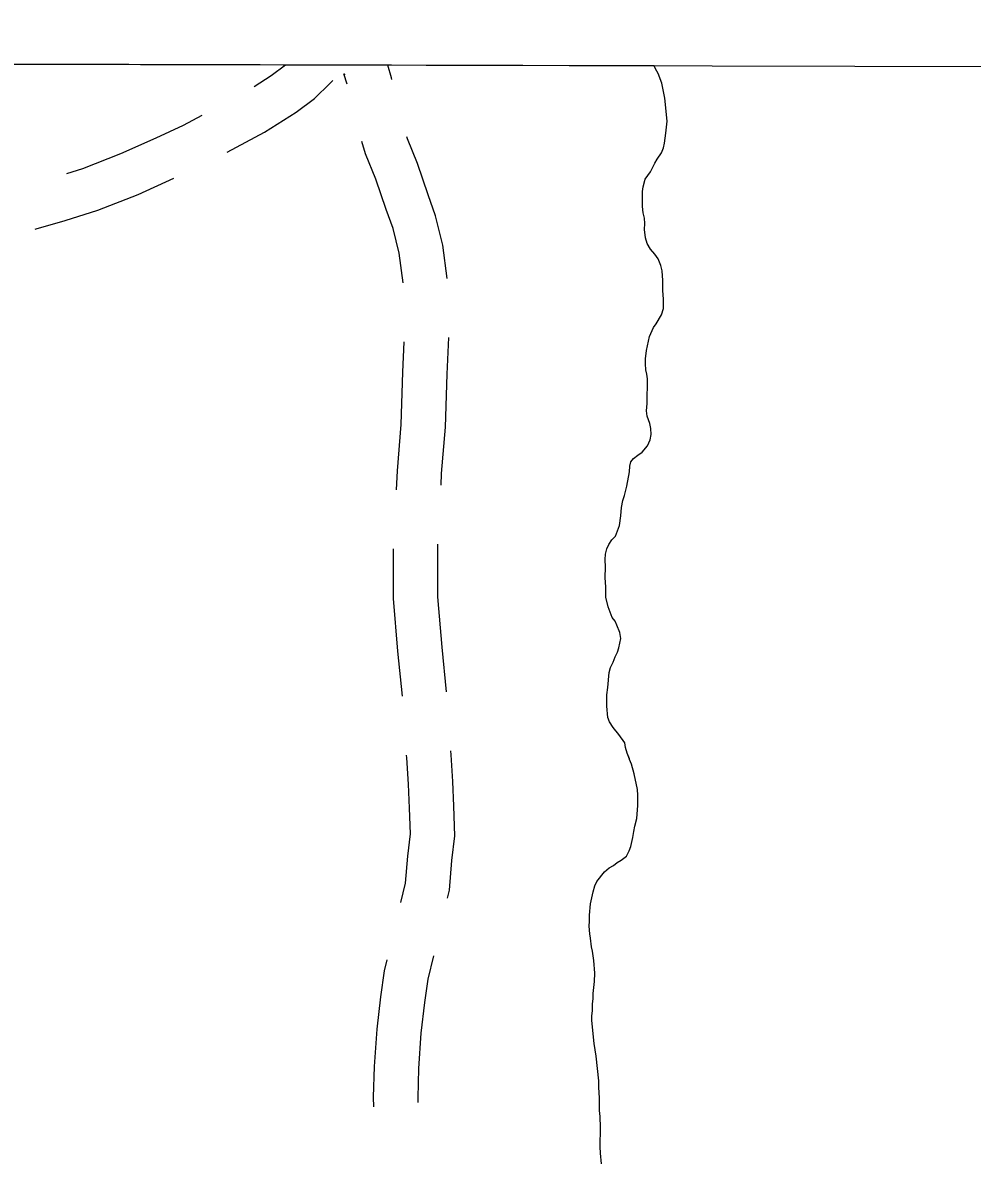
# Model space of a CAD drawing. Extents: x 3172231 to 3210228, y 940198 to 965780.
# Drawn here: x 3187867 to 3188509, y 963153 to 963919 of the extents above; entities that cross this region are included whole.
import ezdxf

# ---------------------------------------------------------------- set-up
doc = ezdxf.new("R2010")
doc.units = 0
for name, color, linetype in [('V-GRID-FRAM', 7, 'Continuous'), ('V-ROAD-CNTR', 7, 'Continuous'), ('V-SITE-VEGE', 7, 'Continuous'), ('V-TOPO-SHOR', 7, 'Continuous')]:
    doc.layers.add(name, color=color, linetype=linetype)

msp = doc.modelspace()

# ---------------------------------------------------------------- linework, layer by layer
at = {"layer": 'V-GRID-FRAM'}
msp.add_lwpolyline([(3176539.592, 963919.479), (3207827.662, 963842.116), (3207790.623, 945652.442), (3176486.679, 945729.845), (3176539.592, 963919.479)], dxfattribs=at)
at = {"layer": 'V-ROAD-CNTR'}
for points in [[(3188023.245, 963876.449), (3188034.828, 963883.806), (3188044.607, 963891.025), (3188044.613, 963891.032)], [(3188116.512, 963881.032), (3188116.274, 963882.215), (3188113.623, 963890.861)], [(3188086.216, 963877.906), (3188084.048, 963884.977), (3188084.607, 963883.915)], [(3188004.982, 963831.943), (3188030.384, 963845.444), (3188051.8, 963859.046), (3188064.157, 963868.169), (3188074.739, 963878.622), (3188076.512, 963880.406)], [(3187896.605, 963817.536), (3187907.606, 963820.989), (3187933.203, 963831.112), (3187957.015, 963841.746), (3187975.563, 963850.282), (3187988.297, 963857.049)], [(3188123.962, 963743.604), (3188121.336, 963763.632), (3188117.224, 963780.355), (3188112.593, 963793.223), (3188105.604, 963813.783), (3188098.63, 963830.784), (3188096.034, 963839.198)], [(3188153.822, 963746.635), (3188150.866, 963769.182), (3188145.982, 963789.039), (3188140.911, 963803.131), (3188133.71, 963824.313), (3188126.898, 963840.92), (3188126.454, 963842.359)], [(3187875.388, 963779.965), (3187875.958, 963780.148), (3187895.501, 963785.747), (3187917.628, 963792.691), (3187944.841, 963803.454), (3187969.117, 963814.295)], [(3188149.771, 963606.854), (3188150.088, 963614.817), (3188152.578, 963646.124), (3188153.763, 963682.022), (3188155.037, 963706.696)], [(3188119.626, 963603.819), (3188120.136, 963616.605), (3188122.618, 963647.81), (3188123.789, 963683.29), (3188124.841, 963703.664)], [(3188123.517, 963464.17), (3188120.561, 963494.74), (3188117.615, 963530.189), (3188117.506, 963563.905)], [(3188153.364, 963467.201), (3188150.441, 963497.426), (3188147.611, 963531.481), (3188147.497, 963566.942)], [(3188122.525, 963324.909), (3188125.605, 963337.97), (3188127.138, 963356.212), (3188129.012, 963371.25), (3188128.441, 963388.631), (3188127.66, 963404.841), (3188126.499, 963422.648), (3188126.393, 963424.277)], [(3188154.019, 963327.755), (3188155.313, 963333.246), (3188156.982, 963353.1), (3188159.074, 963369.88), (3188158.417, 963389.847), (3188157.612, 963406.539), (3188156.435, 963424.598), (3188156.259, 963427.309)], [(3188104.197, 963186.609), (3188104.1, 963193.121), (3188104.794, 963214.058), (3188106.42, 963239.097), (3188109.005, 963261.114), (3188111.481, 963278.659), (3188113.258, 963285.998)], [(3188134.155, 963189.656), (3188134.108, 963192.845), (3188134.762, 963212.59), (3188136.306, 963236.375), (3188138.759, 963257.268), (3188140.983, 963273.019), (3188144.811, 963288.83)]]:
    msp.add_lwpolyline(points, dxfattribs=at)
at = {"layer": 'V-SITE-VEGE'}
for p, q in [((3188293.669, 963890.416), (3187103.656, 963893.358)), ((3188294.546, 963888.353), (3188293.669, 963890.416)), ((3188296.404, 963885.215), (3188294.546, 963888.353)), ((3188298.831, 963878.565), (3188296.404, 963885.215)), ((3188300.897, 963868.403), (3188298.831, 963878.565)), ((3188302.427, 963852.877), (3188300.897, 963868.403)), ((3188301.712, 963844.738), (3188302.427, 963852.877)), ((3188300.811, 963838.08), (3188301.712, 963844.738)), ((3188300.082, 963834.935), (3188300.811, 963838.08)), ((3188295.853, 963827.341), (3188298.614, 963831.416)), ((3188298.614, 963831.416), (3188300.082, 963834.935)), ((3188291.259, 963818.635), (3188294.2, 963824.562)), ((3188294.2, 963824.562), (3188295.853, 963827.341)), ((3188286.301, 963808.45), (3188287.577, 963813.629)), ((3188287.577, 963813.629), (3188291.259, 963818.635)), ((3188285.771, 963801.05), (3188285.941, 963805.304)), ((3188285.941, 963805.304), (3188286.301, 963808.45)), ((3188285.791, 963795.32), (3188285.771, 963801.05)), ((3188286.354, 963791.069), (3188285.791, 963795.32)), ((3188287.294, 963787.374), (3188286.354, 963791.069)), ((3188287.491, 963783.675), (3188287.294, 963787.374)), ((3188287.319, 963779.608), (3188287.491, 963783.675)), ((3188287.892, 963774.064), (3188287.319, 963779.608)), ((3188289.015, 963770.183), (3188287.892, 963774.064)), ((3188291.245, 963766.493), (3188289.015, 963770.183)), ((3188294.215, 963762.99), (3188291.245, 963766.493)), ((3188296.443, 963759.855), (3188294.215, 963762.99)), ((3188298.307, 963755.421), (3188296.443, 963759.855)), ((3188299.058, 963751.726), (3188298.307, 963755.421)), ((3188299.634, 963745.257), (3188299.058, 963751.726)), ((3188299.654, 963738.417), (3188299.634, 963745.257)), ((3188300.045, 963732.684), (3188299.654, 963738.417)), ((3188300.066, 963726.215), (3188300.045, 963732.684)), ((3188295.108, 963715.843), (3188298.599, 963721.957)), ((3188298.599, 963721.957), (3188300.066, 963726.215)), ((3188290.696, 963707.324), (3188293.266, 963713.435)), ((3188293.266, 963713.435), (3188295.108, 963715.843)), ((3188288.509, 963697.887), (3188290.696, 963707.324)), ((3188287.972, 963692.339), (3188288.509, 963697.887)), ((3188287.798, 963688.824), (3188287.972, 963692.339)), ((3188288.181, 963684.759), (3188287.798, 963688.824)), ((3188288.746, 963681.802), (3188288.181, 963684.759)), ((3188289.125, 963678.66), (3188288.746, 963681.802)), ((3188288.994, 963662.018), (3188289.125, 963678.66)), ((3188288.642, 963657.209), (3188288.994, 963662.018)), ((3188289.023, 963653.513), (3188288.642, 963657.209)), ((3188290.702, 963648.526), (3188289.023, 963653.513)), ((3188291.454, 963645.202), (3188290.702, 963648.526)), ((3188291.653, 963641.134), (3188291.454, 963645.202)), ((3188289.273, 963633.36), (3188291.108, 963637.618)), ((3188291.108, 963637.618), (3188291.653, 963641.134)), ((3188282.637, 963627.237), (3188285.588, 963629.094)), ((3188285.588, 963629.094), (3188289.273, 963633.36)), ((3188277.298, 963619.639), (3188278.029, 963622.598)), ((3188278.029, 963622.598), (3188279.87, 963625.009)), ((3188279.87, 963625.009), (3188282.637, 963627.237)), ((3188275.31, 963606.321), (3188277.126, 963615.94)), ((3188277.126, 963615.94), (3188277.298, 963619.639)), ((3188273.667, 963599.843), (3188275.31, 963606.321)), ((3188272.567, 963596.511), (3188273.667, 963599.843)), ((3188271.121, 963586.152), (3188271.658, 963591.886)), ((3188271.658, 963591.886), (3188272.567, 963596.511)), ((3188270.218, 963579.678), (3188271.121, 963586.152)), ((3188267.652, 963572.459), (3188270.218, 963579.678)), ((3188263.048, 963566.712), (3188265.074, 963569.862)), ((3188265.074, 963569.862), (3188267.652, 963572.459)), ((3188260.679, 963556.534), (3188260.853, 963560.232)), ((3188260.853, 963560.232), (3188261.764, 963563.749)), ((3188261.764, 963563.749), (3188263.048, 963566.712)), ((3188260.881, 963551.358), (3188260.679, 963556.534)), ((3188260.718, 963544.516), (3188260.881, 963551.358)), ((3188261.109, 963537.862), (3188260.718, 963544.516)), ((3188261.131, 963531.206), (3188261.109, 963537.862)), ((3188262.632, 963524.552), (3188261.131, 963531.206)), ((3188265.428, 963517.536), (3188262.632, 963524.552)), ((3188267.285, 963514.953), (3188265.428, 963517.536)), ((3188268.588, 963512.186), (3188267.285, 963514.953)), ((3188270.454, 963507.197), (3188268.588, 963512.186)), ((3188271.205, 963503.318), (3188270.454, 963507.197)), ((3188269.931, 963497.027), (3188271.205, 963503.318)), ((3188266.081, 963487.215), (3188267.363, 963490.918)), ((3188267.363, 963490.918), (3188269.016, 963494.066)), ((3188269.016, 963494.066), (3188269.931, 963497.027)), ((3188263.331, 963480.18), (3188264.244, 963483.697)), ((3188264.244, 963483.697), (3188266.081, 963487.215)), ((3188262.438, 963470.192), (3188263.331, 963480.18)), ((3188261.715, 963465.199), (3188262.438, 963470.192)), ((3188261.739, 963457.617), (3188261.715, 963465.199)), ((3188262.319, 963449.853), (3188261.739, 963457.617)), ((3188263.439, 963446.898), (3188262.319, 963449.853)), ((3188266.04, 963443.023), (3188263.439, 963446.898)), ((3188269.753, 963438.413), (3188266.04, 963443.023)), ((3188273.839, 963432.695), (3188269.753, 963438.413)), ((3188274.404, 963429.554), (3188273.839, 963432.695)), ((3188275.527, 963425.677), (3188274.404, 963429.554)), ((3188277.018, 963421.8), (3188275.527, 963425.677)), ((3188277.02, 963421.427), (3188277.018, 963421.8)), ((3188278.324, 963418.287), (3188277.02, 963421.427)), ((3188280.194, 963411.824), (3188278.324, 963418.287)), ((3188282.447, 963401.107), (3188280.194, 963411.824)), ((3188282.643, 963397.408), (3188282.447, 963401.107)), ((3188282.668, 963390.381), (3188282.643, 963397.408)), ((3188281.955, 963381.505), (3188282.668, 963390.381)), ((3188279.95, 963372.808), (3188280.679, 963376.324)), ((3188280.679, 963376.324), (3188281.955, 963381.505)), ((3188277.949, 963362.631), (3188279.41, 963368.738)), ((3188279.41, 963368.738), (3188279.95, 963372.808)), ((3188276.85, 963359.67), (3188277.949, 963362.631)), ((3188268.74, 963351.877), (3188271.508, 963353.368)), ((3188271.508, 963353.368), (3188275.013, 963356.151)), ((3188275.013, 963356.151), (3188276.85, 963359.67)), ((3188254.913, 963339.075), (3188260.255, 963345.563)), ((3188260.255, 963345.563), (3188263.39, 963348.164)), ((3188263.39, 963348.164), (3188266.157, 963349.835)), ((3188266.157, 963349.835), (3188268.74, 963351.877)), ((3188253.629, 963336.114), (3188254.913, 963339.075)), ((3188250.711, 963323.899), (3188252.534, 963332.042)), ((3188252.534, 963332.042), (3188253.629, 963336.114)), ((3188249.996, 963316.318), (3188250.711, 963323.899)), ((3188250.009, 963312.248), (3188249.996, 963316.318)), ((3188249.834, 963308.92), (3188250.009, 963312.248)), ((3188250.222, 963303.559), (3188249.834, 963308.92)), ((3188250.787, 963300.603), (3188250.222, 963303.559)), ((3188251.36, 963294.873), (3188250.787, 963300.603)), ((3188252.11, 963291.918), (3188251.36, 963294.873)), ((3188252.87, 963285.632), (3188252.11, 963291.918)), ((3188253.636, 963277.129), (3188252.87, 963285.632)), ((3188253.47, 963271.399), (3188253.636, 963277.129)), ((3188252.573, 963263.26), (3188253.47, 963271.399)), ((3188252.583, 963259.93), (3188252.573, 963263.26)), ((3188252.04, 963256.047), (3188252.583, 963259.93)), ((3188252.054, 963251.609), (3188252.04, 963256.047)), ((3188251.696, 963248.095), (3188252.054, 963251.609)), ((3188251.706, 963244.953), (3188251.696, 963248.095)), ((3188253.236, 963229.427), (3188251.706, 963244.953)), ((3188254.557, 963220.924), (3188253.236, 963229.427)), ((3188256.277, 963204.29), (3188254.557, 963220.924)), ((3188256.29, 963200.036), (3188256.277, 963204.29)), ((3188256.683, 963192.643), (3188256.29, 963200.036)), ((3188256.898, 963184.138), (3188256.683, 963192.643)), ((3188257.279, 963180.257), (3188256.898, 963184.138)), ((3188257.488, 963172.675), (3188257.279, 963180.257)), ((3188257.347, 963159.732), (3188257.488, 963172.675)), ((3188257.545, 963155.48), (3188257.347, 963159.732)), ((3188258.123, 963148.271), (3188257.545, 963155.48))]:
    msp.add_line(p, q, dxfattribs=at)
at = {"layer": 'V-TOPO-SHOR'}
for points in [[(3188287.491, 963783.675), (3188287.294, 963787.374), (3188286.356, 963791.069), (3188285.789, 963795.32), (3188285.771, 963801.05), (3188285.941, 963805.304), (3188286.301, 963808.45), (3188287.577, 963813.629), (3188291.259, 963818.635), (3188294.198, 963824.562), (3188295.853, 963827.341), (3188298.614, 963831.416), (3188300.082, 963834.935), (3188300.811, 963838.08), (3188301.714, 963844.738), (3188302.427, 963852.877), (3188300.897, 963868.403), (3188298.831, 963878.565), (3188296.406, 963885.215), (3188294.546, 963888.353), (3188293.669, 963890.416)], [(3188249.834, 963308.92), (3188250.009, 963312.248), (3188249.996, 963316.318), (3188250.711, 963323.899), (3188252.534, 963332.042), (3188253.629, 963336.114), (3188254.913, 963339.075), (3188260.255, 963345.563), (3188263.39, 963348.164), (3188266.157, 963349.835), (3188268.74, 963351.877), (3188271.508, 963353.368), (3188275.013, 963356.151), (3188276.85, 963359.67), (3188277.949, 963362.631), (3188279.41, 963368.738), (3188279.95, 963372.808), (3188280.679, 963376.324), (3188281.955, 963381.505), (3188282.668, 963390.381), (3188282.643, 963397.408), (3188282.447, 963401.107), (3188280.194, 963411.824), (3188278.324, 963418.287), (3188277.02, 963421.427), (3188277.018, 963421.798), (3188275.527, 963425.675), (3188274.404, 963429.554), (3188273.839, 963432.695), (3188269.753, 963438.413), (3188266.04, 963443.023), (3188263.439, 963446.898), (3188262.319, 963449.853), (3188261.739, 963457.617), (3188261.715, 963465.199), (3188262.44, 963470.192), (3188263.331, 963480.18), (3188264.244, 963483.697), (3188266.081, 963487.215), (3188267.363, 963490.918), (3188269.016, 963494.066), (3188269.931, 963497.027), (3188271.205, 963503.318), (3188270.454, 963507.197), (3188268.588, 963512.184), (3188267.285, 963514.953), (3188265.428, 963517.536), (3188262.632, 963524.552), (3188261.131, 963531.206), (3188261.109, 963537.862), (3188260.718, 963544.516), (3188260.881, 963551.358), (3188260.679, 963556.534), (3188260.853, 963560.232), (3188261.764, 963563.749), (3188263.048, 963566.712), (3188265.074, 963569.862), (3188267.652, 963572.459), (3188270.218, 963579.678), (3188271.121, 963586.152), (3188271.658, 963591.886), (3188272.567, 963596.511), (3188273.667, 963599.843), (3188275.31, 963606.321), (3188277.126, 963615.94), (3188277.298, 963619.639), (3188278.029, 963622.598), (3188279.87, 963625.009), (3188282.637, 963627.237), (3188285.588, 963629.094), (3188289.273, 963633.36), (3188291.108, 963637.618), (3188291.653, 963641.134), (3188291.454, 963645.202), (3188290.702, 963648.526), (3188289.023, 963653.513), (3188288.642, 963657.209), (3188288.994, 963662.018), (3188289.125, 963678.66), (3188288.746, 963681.802), (3188288.181, 963684.759), (3188287.798, 963688.824), (3188287.972, 963692.339), (3188288.509, 963697.887), (3188290.696, 963707.324), (3188293.266, 963713.435), (3188295.108, 963715.843), (3188298.599, 963721.957), (3188300.066, 963726.215), (3188300.043, 963732.684), (3188299.656, 963738.417), (3188299.634, 963745.257), (3188299.058, 963751.726), (3188298.307, 963755.421), (3188296.443, 963759.855), (3188294.215, 963762.99), (3188291.245, 963766.493), (3188289.015, 963770.183), (3188287.892, 963774.064), (3188287.319, 963779.608), (3188287.491, 963783.675)], [(3188258.123, 963148.271), (3188257.545, 963155.48), (3188257.347, 963159.732), (3188257.49, 963172.675), (3188257.279, 963180.257), (3188256.898, 963184.138), (3188256.685, 963192.643), (3188256.29, 963200.036), (3188256.277, 963204.29), (3188254.557, 963220.924), (3188253.236, 963229.425), (3188251.706, 963244.953), (3188251.696, 963248.095), (3188252.054, 963251.609), (3188252.04, 963256.047), (3188252.583, 963259.93), (3188252.573, 963263.26), (3188253.47, 963271.399), (3188253.636, 963277.129), (3188252.87, 963285.632), (3188252.11, 963291.918), (3188251.36, 963294.873), (3188250.787, 963300.603), (3188250.222, 963303.561), (3188249.834, 963308.92)]]:
    msp.add_lwpolyline(points, dxfattribs=at)

doc.saveas('drawing.dxf')
